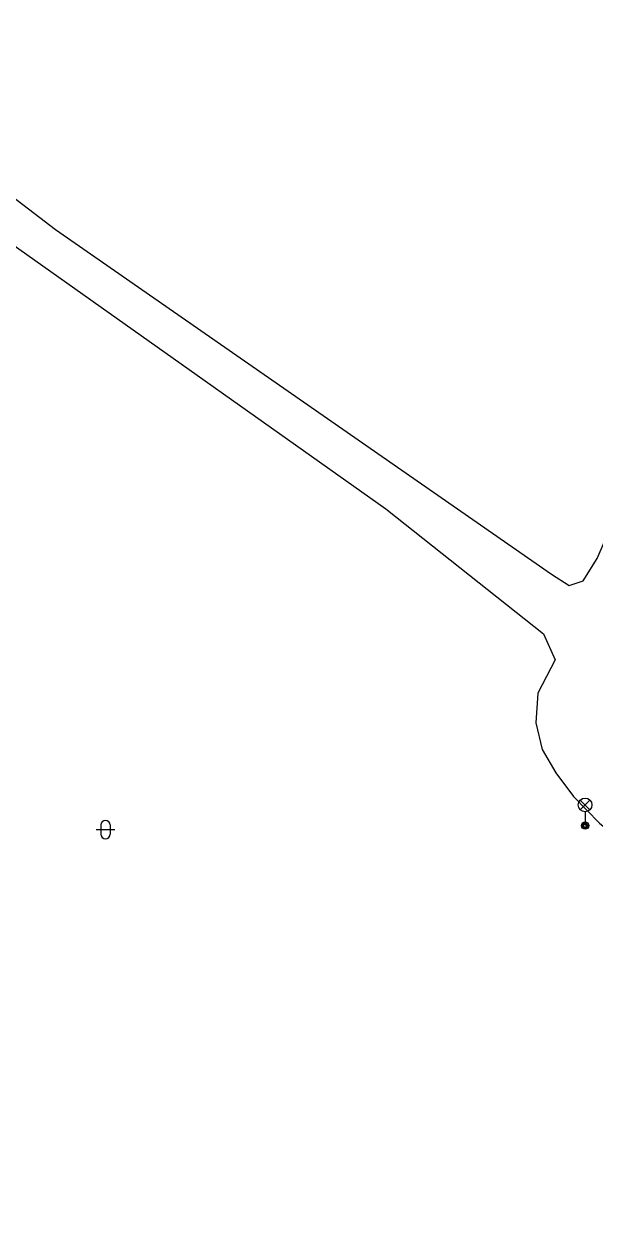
# Model space of a CAD drawing. Extents: x -598233 to -596890, y -1157848 to -1156431.
# Drawn here: x -597129.4 to -597098.3, y -1157188.6 to -1157122.6 of the extents above; entities that cross this region are included whole.
import ezdxf

# ---------------------------------------------------------------- set-up
doc = ezdxf.new("R2010")
doc.units = 0
for name, color, linetype in [('Level 11', 7, 'Continuous'), ('Level 33', 7, 'Continuous'), ('Level 36', 7, 'Continuous')]:
    doc.layers.add(name, color=color, linetype=linetype)

msp = doc.modelspace()

# ---------------------------------------------------------------- linework, layer by layer
at = {"layer": 'Level 11'}
for points in [[(-597143.58, -1157121.67), (-597127.68, -1157133.82), (-597100.6599, -1157152.6), (-597099.68, -1157153.21), (-597098.92, -1157152.96), (-597098.1599, -1157151.74), (-597083.69, -1157118.18)], [(-597144.73, -1157124.44), (-597135.06, -1157131.08), (-597109.67, -1157149.04), (-597101.08, -1157155.85), (-597100.46, -1157157.26), (-597101.39, -1157159.08), (-597101.51, -1157160.7), (-597101.1599, -1157162.15), (-597100.42, -1157163.42), (-597099.45, -1157164.7), (-597098.03, -1157166.15), (-597052.84, -1157202.74), (-597052.1, -1157204.97)]]:
    msp.add_lwpolyline(points, dxfattribs=at)
at = {"layer": 'Level 33'}
for p, q in [((-597099.085, -1157165.43), (-597098.555, -1157164.9)), ((-597099.085, -1157164.9), (-597098.555, -1157165.43)), ((-597098.82, -1157165.54), (-597098.82, -1157166.29))]:
    msp.add_line(p, q, dxfattribs=at)
for centre, radius in [((-597098.82, -1157165.165), 0.375), ((-597098.82, -1157166.29), 0.2), ((-597098.82, -1157166.29), 0.1445), ((-597098.82, -1157166.29), 0.0876)]:
    msp.add_circle(centre, radius, dxfattribs=at)
at = {"layer": 'Level 36'}
for p, q in [((-597125.456, -1157166.506), (-597124.456, -1157166.506)), ((-597125.206, -1157166.256), (-597125.206, -1157166.756)), ((-597124.706, -1157166.256), (-597124.706, -1157166.756))]:
    msp.add_line(p, q, dxfattribs=at)
for centre, start, end in [((-597124.9557, -1157166.2563), 0, 180), ((-597124.9557, -1157166.7563), 180, 0)]:
    msp.add_arc(centre, 0.25, start, end, dxfattribs=at)

doc.saveas('drawing.dxf')
